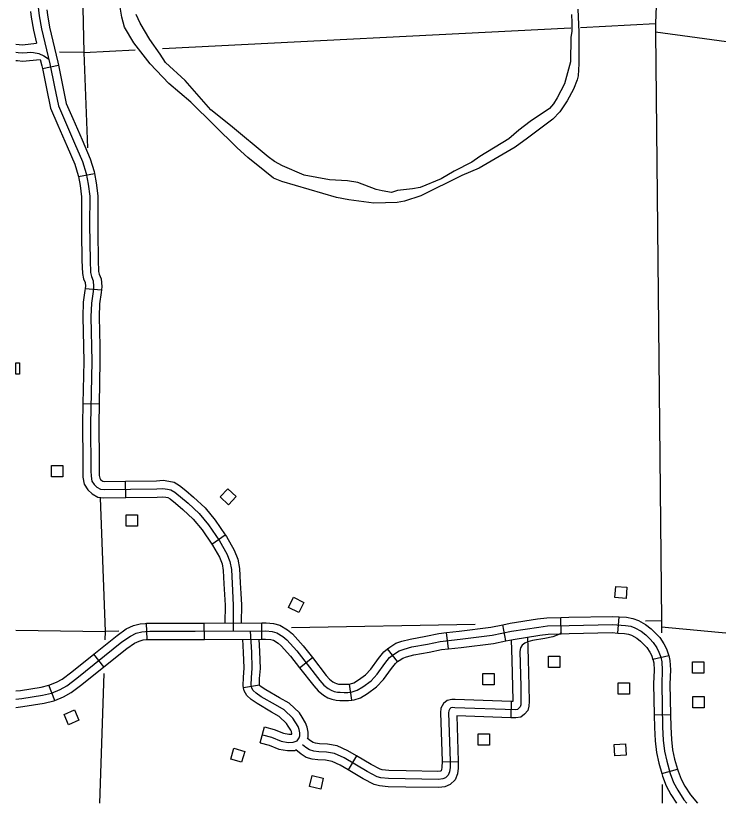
# Model space of a CAD drawing. Extents: x 1370130 to 1380143, y 377636 to 380256.
# Drawn here: x 1376950.4 to 1377131.4, y 378830.6 to 379033.5 of the extents above; entities that cross this region are included whole.
import ezdxf

# ---------------------------------------------------------------- set-up
doc = ezdxf.new("R2010")
doc.units = 0
for name, color, linetype in [('Level 32', 7, 'Continuous'), ('Level 35', 7, 'Continuous'), ('Level 4', 7, 'Continuous'), ('Level 45', 7, 'Continuous'), ('Level 5', 7, 'Continuous'), ('Level 56', 7, 'Continuous')]:
    doc.layers.add(name, color=color, linetype=linetype)

msp = doc.modelspace()

# ---------------------------------------------------------------- linework, layer by layer
at = {"layer": 'Level 32'}
for p, q in [((1377090.97, 378874.29), (1377090.87, 378878.48)), ((1377105.55, 378874.47), (1377105.84, 378878.66)), ((1376984.28, 378872.78), (1376984.11, 378876.97)), ((1376998.99, 378872.82), (1376998.97, 378877.02)), ((1377013.77, 378872.89), (1377013.75, 378877.09)), ((1377076.7, 378872.47), (1377075.86, 378876.59)), ((1377061.87, 378870.43), (1377061.42, 378874.6)), ((1377048.79, 378867.1), (1377046.21, 378870.42)), ((1376973.09, 378865.76), (1376970.46, 378869.04)), ((1377023.51, 378865.54), (1377026.82, 378868.13)), ((1377114.58, 378867.7), (1377118.67, 378868.65)), ((1376960.46, 378857.1), (1376958.91, 378861)), ((1377036.95, 378857.17), (1377036.35, 378861.33)), ((1377114.9, 378853.38), (1377119.1, 378853.47)), ((1377116.87, 378838.25), (1377120.91, 378839.42))]:
    msp.add_line(p, q, dxfattribs=at)
for points in [[(1377075.86, 378876.59), (1377077.78, 378876.97), (1377084.86, 378878.1), (1377087.27, 378878.39), (1377090.87, 378878.48)], [(1377090.87, 378878.48), (1377092.93, 378878.54), (1377104.19, 378878.77), (1377105.84, 378878.66)], [(1377105.84, 378878.66), (1377107.78, 378878.52), (1377109.44, 378878.24), (1377110.82, 378877.7), (1377112.7, 378876.67), (1377114.13, 378875.58), (1377115.28, 378874.47), (1377116.32, 378873.33), (1377117.39, 378871.71), (1377118.07, 378870.42), (1377118.62, 378868.87), (1377118.67, 378868.65)], [(1376950.37, 378857.43), (1376951.91, 378857.62), (1376957.31, 378858.45), (1376959.58, 378859.01), (1376961.8, 378859.89), (1376963.51, 378860.86), (1376966.11, 378862.86), (1376977.73, 378872.17), (1376979.91, 378873.7), (1376981.44, 378874.4), (1376982.83, 378874.77), (1376983.85, 378874.86), (1376984.96, 378874.91), (1376996.59, 378874.91), (1377014.79, 378875), (1377016.46, 378874.86), (1377017.62, 378874.54), (1377019.19, 378873.61), (1377020.26, 378872.73), (1377022.8, 378869.86), (1377028.78, 378862.21), (1377029.8, 378861.05), (1377030.86, 378860.17), (1377031.7, 378859.71), (1377032.44, 378859.43), (1377033.27, 378859.24), (1377034.01, 378859.2), (1377035.03, 378859.15), (1377035.96, 378859.15), (1377037.08, 378859.31), (1377038.36, 378859.73), (1377039.86, 378860.63), (1377041.93, 378862.16), (1377043.51, 378863.83), (1377045.5, 378866.61), (1377046.71, 378868.14), (1377047.96, 378869.11), (1377049.21, 378869.9), (1377050.5, 378870.32), (1377052.45, 378870.87), (1377056.48, 378871.57), (1377059.77, 378872.31), (1377064.91, 378872.87), (1377073.11, 378873.89), (1377078.16, 378874.91), (1377085.15, 378876.02), (1377087.42, 378876.3), (1377092.98, 378876.44), (1377104.14, 378876.67), (1377107.52, 378876.44), (1377108.87, 378876.2), (1377109.93, 378875.79), (1377111.55, 378874.91), (1377112.76, 378873.98), (1377113.78, 378873.01), (1377114.66, 378872.03), (1377115.58, 378870.64), (1377116.14, 378869.58), (1377116.6, 378868.28), (1377116.88, 378867.07), (1377116.97, 378864.94), (1377116.84, 378861.33), (1377117.07, 378850.2), (1377117.25, 378846.87), (1377117.58, 378843.99), (1377118.13, 378841.44), (1377119.06, 378838.25), (1377119.89, 378835.93), (1377120.96, 378833.94), (1377122.58, 378831.53), (1377123.34, 378830.61)], [(1376970.46, 378869.04), (1376976.47, 378873.85), (1376978.86, 378875.53), (1376980.73, 378876.38), (1376982.46, 378876.84), (1376983.71, 378876.96), (1376984.11, 378876.97)], [(1376984.11, 378876.97), (1376984.92, 378877.01), (1376996.58, 378877.01), (1376998.97, 378877.02)], [(1376998.97, 378877.02), (1377013.75, 378877.09)], [(1377013.75, 378877.09), (1377014.87, 378877.1), (1377016.83, 378876.94), (1377018.45, 378876.48), (1377020.4, 378875.33), (1377021.72, 378874.24), (1377024.42, 378871.2), (1377026.82, 378868.13)], [(1377061.42, 378874.6), (1377064.67, 378874.95), (1377072.77, 378875.96), (1377075.86, 378876.59)], [(1377046.21, 378870.42), (1377046.75, 378870.83), (1377048.31, 378871.82), (1377049.89, 378872.33), (1377051.98, 378872.93), (1377056.07, 378873.63), (1377059.42, 378874.39), (1377061.42, 378874.6)], [(1377076.7, 378872.47), (1377078.53, 378872.84), (1377085.44, 378873.94), (1377087.58, 378874.2), (1377090.97, 378874.29)], [(1377090.97, 378874.29), (1377093.03, 378874.34), (1377104.09, 378874.57), (1377105.55, 378874.47)], [(1377105.55, 378874.47), (1377107.27, 378874.35), (1377108.3, 378874.17), (1377109.05, 378873.88), (1377110.41, 378873.14), (1377111.39, 378872.38), (1377112.27, 378871.54), (1377113, 378870.74), (1377113.77, 378869.57), (1377114.21, 378868.73), (1377114.58, 378867.69), (1377114.58, 378867.7)], [(1376973.09, 378865.76), (1376979, 378870.49), (1376980.96, 378871.87), (1376982.15, 378872.41), (1376983.2, 378872.69), (1376983.99, 378872.76), (1376984.28, 378872.78)], [(1376984.28, 378872.78), (1376985, 378872.81), (1376996.59, 378872.81), (1376998.99, 378872.82)], [(1376998.99, 378872.82), (1377013.77, 378872.89)], [(1377013.77, 378872.89), (1377014.71, 378872.9), (1377016.08, 378872.78), (1377016.79, 378872.59), (1377017.98, 378871.88), (1377018.79, 378871.21), (1377021.19, 378868.51), (1377023.51, 378865.54)], [(1377061.87, 378870.43), (1377065.15, 378870.78), (1377073.45, 378871.81), (1377076.7, 378872.47)], [(1377036.35, 378861.33), (1377036.6, 378861.36), (1377037.48, 378861.65), (1377038.7, 378862.38), (1377040.54, 378863.74), (1377041.89, 378865.17), (1377043.82, 378867.87), (1377045.21, 378869.64), (1377046.21, 378870.42)], [(1377048.79, 378867.1), (1377049.16, 378867.39), (1377050.1, 378867.98), (1377051.11, 378868.31), (1377052.92, 378868.82), (1377056.89, 378869.51), (1377060.11, 378870.24), (1377061.87, 378870.43)], [(1376958.91, 378861), (1376960.89, 378861.79), (1376962.35, 378862.62), (1376964.81, 378864.51), (1376970.46, 378869.04)], [(1377026.82, 378868.13), (1377030.4, 378863.55), (1377031.27, 378862.56), (1377032.05, 378861.91), (1377032.58, 378861.62), (1377033.04, 378861.45), (1377033.57, 378861.33), (1377034.13, 378861.29), (1377035.08, 378861.25), (1377035.81, 378861.25), (1377036.35, 378861.33)], [(1377118.67, 378868.65), (1377118.97, 378867.36), (1377119.08, 378864.95), (1377118.94, 378861.31), (1377119.1, 378853.47)], [(1377036.95, 378857.17), (1377037.56, 378857.26), (1377039.23, 378857.81), (1377041.03, 378858.88), (1377043.33, 378860.58), (1377045.13, 378862.49), (1377047.18, 378865.35), (1377048.2, 378866.64), (1377048.79, 378867.1)], [(1377114.58, 378867.7), (1377114.79, 378866.79), (1377114.87, 378864.94), (1377114.73, 378861.35), (1377114.9, 378853.38)], [(1376960.46, 378857.1), (1376962.71, 378857.99), (1376964.68, 378859.11), (1376967.4, 378861.2), (1376973.09, 378865.76)], [(1377023.51, 378865.54), (1377027.16, 378860.87), (1377028.33, 378859.54), (1377029.68, 378858.43), (1377030.81, 378857.79), (1377031.84, 378857.41), (1377032.98, 378857.16), (1377033.9, 378857.1), (1377034.99, 378857.05), (1377036.11, 378857.05), (1377036.95, 378857.17)], [(1376950.37, 378859.55), (1376951.62, 378859.7), (1376956.9, 378860.52), (1376958.94, 378861.02), (1376958.91, 378861)], [(1376950.37, 378855.31), (1376952.2, 378855.54), (1376957.72, 378856.39), (1376960.22, 378857), (1376960.46, 378857.1)], [(1377114.9, 378853.38), (1377114.97, 378850.12), (1377115.16, 378846.69), (1377115.5, 378843.65), (1377116.1, 378840.93), (1377116.87, 378838.25)], [(1377119.1, 378853.47), (1377119.17, 378850.28), (1377119.35, 378847.04), (1377119.65, 378844.34), (1377120.17, 378841.96), (1377120.91, 378839.42)], [(1377116.87, 378838.25), (1377117.06, 378837.6), (1377117.97, 378835.07), (1377119.16, 378832.85), (1377120.66, 378830.61)], [(1377120.91, 378839.42), (1377121.06, 378838.9), (1377121.82, 378836.78), (1377122.76, 378835.02), (1377124.26, 378832.78), (1377126.06, 378830.61)]]:
    msp.add_lwpolyline(points, dxfattribs=at)
at = {"layer": 'Level 35'}
for points in [[(1377014.53, 378993.47), (1377010.21, 378997.03), (1377007.41, 378999.52), (1376995.46, 379011.26), (1376989.83, 379016.02), (1376985, 379021.14), (1376980.79, 379026.55), (1376978.4, 379030.6), (1376977.68, 379033.16), (1376977.32, 379035.77)], [(1377095.24, 379035.24), (1377095.5, 379029.32), (1377095.52, 379021.1), (1377095.28, 379018.07), (1377095.07, 379016.99), (1377094.11, 379014.59), (1377092.46, 379011.58), (1377090.55, 379008.76), (1377088.79, 379006.87), (1377082.29, 379001.94), (1377079.1, 378999.68), (1377069.83, 378994.27), (1377065.32, 378992.32), (1377054.8, 378987.13), (1377050.59, 378985.7), (1377048.69, 378985.43), (1377042.62, 378985.25), (1377036.17, 378986.1), (1377033.07, 378986.65), (1377018.97, 378990.82), (1377016.79, 378991.7), (1377014.53, 378993.47)], [(1377093.55, 379033.86), (1377093.71, 379031.78), (1377093.64, 379029.51), (1377093.45, 379027.9), (1377093.35, 379021.67), (1377091.78, 379016), (1377089.94, 379012.34), (1377088.96, 379010.81), (1377087.92, 379009.58), (1377082.96, 379006.27), (1377080.03, 379004.05), (1377077.43, 379001.84), (1377069.99, 378997.27), (1377067.95, 378995.8), (1377063.38, 378993.49), (1377060, 378991.51), (1377054.59, 378989.29), (1377052.61, 378988.91), (1377048.77, 378988.47), (1377047.2, 378988.01), (1377044.81, 378988.38), (1377043.25, 378988.77), (1377038.53, 378990.55), (1377035.9, 378990.97), (1377031.26, 378991.27), (1377024.69, 378992.45), (1377019.11, 378994.86), (1377017.03, 378995.99), (1377015.41, 378997.14), (1377005.75, 379005.21), (1377000.61, 379009.29), (1376994.05, 379016.81), (1376988.96, 379021.45), (1376987.62, 379023.61), (1376984.96, 379027.37), (1376982.48, 379031.61), (1376981.4, 379033.8)]]:
    msp.add_lwpolyline(points, dxfattribs=at)
at = {"layer": 'Level 4'}
for points in [[(1377117.59, 379092.03), (1377115.27, 379031.49), (1377115.26, 379029.4), (1377116.77, 378877.58), (1377116.79, 378875.95), (1377116.79, 378874.5)], [(1377116.92, 378835.4), (1377116.93, 378830.61)]]:
    msp.add_lwpolyline(points, dxfattribs=at)
at = {"layer": 'Level 45'}
for p, q in [((1376957.24, 379019.94), (1376961.35, 379020.81)), ((1376966.53, 378992.06), (1376970.65, 378992.86)), ((1376968.26, 378963.27), (1376972.44, 378962.89)), ((1376967.67, 378933.59), (1376971.87, 378933.51)), ((1376978.74, 378909.41), (1376978.69, 378913.61)), ((1377000.91, 378897.38), (1377004.38, 378899.75)), ((1377013.21, 378861.07), (1377009.07, 378860.38)), ((1377078.08, 378856.83), (1377077.93, 378852.64)), ((1377013.38, 378846.21), (1377014.46, 378850.27)), ((1377038.2, 378842.8), (1377036.07, 378839.19)), ((1377060.22, 378841.35), (1377064.42, 378841.28))]:
    msp.add_line(p, q, dxfattribs=at)
for points in [[(1376955.5, 379041.77), (1376956.45, 379033.47), (1376957.05, 379030.18), (1376959.14, 379021.11), (1376960.39, 379015.2), (1376961.35, 379010.3), (1376965.52, 379000.69), (1376967.61, 378995.97), (1376968.51, 378992.87), (1376969.04, 378990.12), (1376969.46, 378987.02), (1376969.4, 378979.62), (1376969.52, 378970.48), (1376969.64, 378967.38), (1376969.88, 378966.3), (1376970.3, 378965.23), (1376970.42, 378963.79), (1376970.3, 378962.48), (1376969.88, 378959.5), (1376969.76, 378955.91), (1376969.98, 378944.47), (1376969.67, 378928.28), (1376969.74, 378916.23), (1376969.78, 378914.87), (1376970.01, 378913.62), (1376970.56, 378912.73), (1376971.31, 378912.02), (1376972.19, 378911.54), (1376973.14, 378911.44), (1376986.71, 378911.61), (1376988.3, 378911.71), (1376989.46, 378911.57), (1376990.38, 378911.34), (1376991.4, 378910.76), (1376994.83, 378907.9), (1376997.65, 378905.28), (1377000.07, 378902.32), (1377002.89, 378898.21), (1377004.76, 378894.91), (1377005.57, 378892.9), (1377005.95, 378890.83), (1377006.12, 378887.25), (1377006.44, 378881.68), (1377006.37, 378874.96)], [(1376954.21, 379034.6), (1376954.38, 379033.16), (1376954.99, 379029.76), (1376955.76, 379026.41)], [(1376958.38, 379035.08), (1376958.53, 379033.77), (1376959.11, 379030.61), (1376961.19, 379021.56), (1376961.35, 379020.81)], [(1376950.37, 379026.21), (1376951.23, 379026.15), (1376952.13, 379026.04), (1376955.76, 379026.41)], [(1376950.37, 379024.1), (1376951.03, 379024.06), (1376952.11, 379023.93), (1376953.36, 379024.06), (1376954.23, 379024.1), (1376954.97, 379024.06), (1376956.3, 379023.81), (1376957.63, 379023.18), (1376958.83, 379022.44)], [(1376950.37, 379022), (1376950.84, 379021.96), (1376952.09, 379021.82), (1376956.71, 379022.28)], [(1376956.71, 379022.28), (1376957.09, 379020.65), (1376957.24, 379019.94)], [(1376961.35, 379020.81), (1376962.45, 379015.62), (1376963.36, 379010.93), (1376965.07, 379007.01)], [(1376957.24, 379019.94), (1376958.33, 379014.78), (1376959.33, 379009.68), (1376961.22, 379005.34)], [(1376965.07, 379007.01), (1376967.45, 379001.53), (1376969.59, 378996.69), (1376970.55, 378993.36), (1376970.65, 378992.86)], [(1376961.22, 379005.34), (1376963.6, 378999.85), (1376965.63, 378995.25), (1376966.46, 378992.38), (1376966.53, 378992.06)], [(1376966.53, 378992.06), (1376966.97, 378989.78), (1376967.36, 378986.89), (1376967.3, 378979.61), (1376967.33, 378977.72)], [(1376970.65, 378992.86), (1376971.12, 378990.46), (1376971.56, 378987.15), (1376971.5, 378979.62), (1376971.53, 378977.78)], [(1376967.33, 378977.72), (1376967.42, 378970.43), (1376967.55, 378967.11), (1376967.86, 378965.69), (1376968.23, 378964.75), (1376968.31, 378963.8), (1376968.26, 378963.27)], [(1376971.53, 378977.78), (1376971.62, 378970.54), (1376971.73, 378967.65), (1376971.89, 378966.91), (1376972.36, 378965.7), (1376972.52, 378963.79), (1376972.44, 378962.89)], [(1376968.26, 378963.27), (1376968.21, 378962.72), (1376967.78, 378959.68), (1376967.66, 378955.93), (1376967.81, 378948.29)], [(1376972.44, 378962.89), (1376972.38, 378962.24), (1376971.97, 378959.32), (1376971.86, 378955.9), (1376972.01, 378948.37)], [(1376967.81, 378948.29), (1376967.88, 378944.47), (1376967.67, 378933.59)], [(1376972.01, 378948.37), (1376972.08, 378944.47), (1376971.87, 378933.51)], [(1376967.67, 378933.59), (1376967.57, 378928.29), (1376967.63, 378918.75)], [(1376971.87, 378933.51), (1376971.77, 378928.26), (1376971.83, 378918.78)], [(1376967.63, 378918.75), (1376967.64, 378916.2), (1376967.68, 378914.65), (1376968.02, 378912.85), (1376968.91, 378911.4), (1376970.06, 378910.3), (1376971.56, 378909.5), (1376973.04, 378909.34), (1376978.74, 378909.41)], [(1376971.83, 378918.78), (1376971.84, 378916.27), (1376971.87, 378915.1), (1376972.01, 378914.39), (1376972.2, 378914.06), (1376972.55, 378913.73), (1376972.82, 378913.59), (1376973.24, 378913.54), (1376978.69, 378913.61)], [(1376978.69, 378913.61), (1376986.63, 378913.71), (1376988.36, 378913.82), (1376989.85, 378913.64), (1376991.17, 378913.3), (1376992.6, 378912.49), (1376994.21, 378911.15)], [(1376994.21, 378911.15), (1376996.22, 378909.48), (1376999.19, 378906.72), (1377001.75, 378903.58), (1377004.38, 378899.75)], [(1376978.74, 378909.41), (1376986.79, 378909.51), (1376988.25, 378909.6), (1376989.07, 378909.51), (1376989.58, 378909.37), (1376990.2, 378909.02), (1376991.52, 378907.92)], [(1376991.52, 378907.92), (1376993.44, 378906.32), (1376996.12, 378903.84), (1376998.38, 378901.06), (1377000.91, 378897.38)], [(1377004.38, 378899.75), (1377004.67, 378899.32), (1377006.65, 378895.82), (1377007.6, 378893.49), (1377008.04, 378891.06), (1377008.21, 378887.37), (1377008.37, 378884.67)], [(1377000.91, 378897.38), (1377001.1, 378897.09), (1377002.86, 378893.99), (1377003.54, 378892.31), (1377003.86, 378890.59), (1377004.02, 378887.14), (1377004.18, 378884.43)], [(1377004.18, 378884.43), (1377004.34, 378881.63), (1377004.29, 378877.05)], [(1377008.37, 378884.67), (1377008.54, 378881.73), (1377008.49, 378877.07)], [(1377013.92, 378848.24), (1377016.32, 378847.6), (1377018.79, 378846.61), (1377020.6, 378846.29), (1377021.9, 378846.33), (1377022.89, 378846.68), (1377023.42, 378847.46), (1377023.62, 378848), (1377023.62, 378848.72), (1377023.45, 378849.64), (1377023.18, 378850.38), (1377021.82, 378852.53), (1377019.54, 378854.7), (1377017.34, 378855.93), (1377013.66, 378858.07), (1377012.3, 378858.99), (1377011.56, 378859.67), (1377011.22, 378860.28), (1377011.08, 378861.1), (1377011.13, 378862.9), (1377011.34, 378865.42), (1377011.2, 378869.57), (1377010.86, 378874.98)], [(1377091.04, 378874.69), (1377090.5, 378874.18), (1377089.5, 378873.73), (1377088.75, 378873.48), (1377086.68, 378873.06), (1377083.53, 378872.54), (1377082.34, 378872.22), (1377081.6, 378871.84), (1377080.9, 378871.33), (1377080.45, 378870.68), (1377080.26, 378869.72), (1377080.52, 378860.69), (1377080.57, 378856.91), (1377080.5, 378855.93), (1377080.38, 378855.47), (1377080.06, 378855.09), (1377079.66, 378854.79), (1377079.08, 378854.7), (1377063.5, 378855.23), (1377062.92, 378855.26), (1377062.52, 378855.16), (1377062.24, 378854.93), (1377061.97, 378854.46), (1377061.93, 378853.88), (1377062.32, 378841.48), (1377062.3, 378839.8), (1377062.16, 378838.71), (1377061.81, 378837.81), (1377061.16, 378837.19), (1377060.4, 378836.86), (1377059.28, 378836.73), (1377046.45, 378836.97), (1377044.47, 378837.14), (1377043.52, 378837.38), (1377040.92, 378838.76), (1377034.98, 378842.27), (1377032.54, 378843.41), (1377030.45, 378843.76), (1377028.44, 378843.87), (1377027.19, 378844.03), (1377026.11, 378844.36), (1377025.13, 378845.01), (1377024.25, 378845.67)], [(1377009.07, 378860.38), (1377008.98, 378860.95), (1377009.03, 378863.02), (1377009.23, 378865.47), (1377009.1, 378869.47), (1377008.89, 378872.87)], [(1377013.21, 378861.07), (1377013.19, 378861.24), (1377013.23, 378862.79), (1377013.44, 378865.37), (1377013.3, 378869.67), (1377013.09, 378872.89)], [(1377078.06, 378872.75), (1377078.22, 378867.51)], [(1377082.25, 378873.43), (1377082.42, 378867.64)], [(1377082.42, 378867.64), (1377082.62, 378860.74), (1377082.67, 378856.85), (1377082.58, 378855.6), (1377082.3, 378854.47), (1377081.5, 378853.55), (1377080.52, 378852.8), (1377079.21, 378852.59), (1377077.93, 378852.64)], [(1377078.22, 378867.51), (1377078.42, 378860.65), (1377078.47, 378856.98), (1377078.46, 378856.82), (1377078.08, 378856.83)], [(1377020.61, 378850.51), (1377020.19, 378851.18), (1377018.29, 378853), (1377016.3, 378854.1), (1377012.55, 378856.29), (1377011, 378857.33), (1377009.89, 378858.35), (1377009.2, 378859.58), (1377009.07, 378860.38)], [(1377024.16, 378852.76), (1377023.46, 378853.87), (1377020.8, 378856.41), (1377018.37, 378857.75), (1377014.78, 378859.85), (1377013.6, 378860.64), (1377013.23, 378860.99), (1377013.21, 378861.07)], [(1377063.31, 378857.34), (1377062.72, 378857.37), (1377061.56, 378857.1), (1377060.63, 378856.32), (1377059.9, 378855.1), (1377059.83, 378853.91), (1377060.22, 378841.46), (1377060.22, 378841.35)], [(1377078.08, 378856.83), (1377063.58, 378857.33), (1377063.31, 378857.34)], [(1377025.6, 378847.28), (1377025.72, 378847.62), (1377025.72, 378848.91), (1377025.49, 378850.19), (1377025.08, 378851.32), (1377024.16, 378852.76)], [(1377064.06, 378853.11), (1377064.42, 378841.49), (1377064.42, 378841.28)], [(1377077.93, 378852.64), (1377064.06, 378853.11)], [(1377014.46, 378850.27), (1377016.98, 378849.6), (1377019.37, 378848.64), (1377020.75, 378848.4), (1377021.5, 378848.42), (1377021.52, 378848.43), (1377021.52, 378848.52), (1377021.42, 378849.08), (1377021.29, 378849.45), (1377020.61, 378850.51)], [(1377013.38, 378846.21), (1377015.66, 378845.6), (1377018.21, 378844.58), (1377020.44, 378844.18), (1377022.29, 378844.24), (1377022.54, 378844.33)], [(1377038.2, 378842.8), (1377035.96, 378844.13), (1377033.17, 378845.43), (1377030.68, 378845.85), (1377028.63, 378845.96), (1377027.63, 378846.09), (1377027.01, 378846.28), (1377026.35, 378846.72), (1377025.6, 378847.28)], [(1377036.07, 378839.19), (1377034, 378840.41), (1377031.91, 378841.38), (1377030.21, 378841.67), (1377028.25, 378841.77), (1377026.75, 378841.97), (1377025.2, 378842.43), (1377023.91, 378843.29), (1377022.54, 378844.33)], [(1377050.97, 378838.99), (1377046.56, 378839.07), (1377044.82, 378839.21), (1377044.29, 378839.35), (1377041.95, 378840.6), (1377038.2, 378842.8)], [(1377064.42, 378841.28), (1377064.39, 378839.65), (1377064.21, 378838.19), (1377063.59, 378836.62), (1377062.33, 378835.41), (1377060.95, 378834.82), (1377059.39, 378834.63), (1377050.89, 378834.79)], [(1377060.22, 378841.35), (1377060.2, 378839.94), (1377060.11, 378839.23), (1377060.02, 378839.01), (1377059.98, 378838.97), (1377059.84, 378838.91), (1377059.18, 378838.83), (1377050.97, 378838.99)], [(1377050.89, 378834.79), (1377046.35, 378834.87), (1377044.12, 378835.06), (1377042.76, 378835.41), (1377039.89, 378836.93), (1377036.07, 378839.19)]]:
    msp.add_lwpolyline(points, dxfattribs=at)
at = {"layer": 'Level 5'}
for points in [[(1376965.42, 379135.29), (1376967.94, 379024.07)], [(1376988.18, 379025.09), (1377093.43, 379030.39)], [(1377095.95, 379030.52), (1377115.27, 379031.49)], [(1377115.26, 379029.4), (1377235.85, 379012.98)], [(1376967.94, 379024.07), (1376961.63, 379024.13)], [(1376967.94, 379024.07), (1376981.18, 379024.73)], [(1376967.94, 379024.07), (1376968.84, 378999.5)], [(1376972.14, 378909.33), (1376973.4, 378874.9)], [(1377068.73, 378876.68), (1377021.45, 378875.8)], [(1377116.77, 378877.58), (1377112.62, 378877.5)], [(1376950.37, 378875.22), (1376973.4, 378874.9)], [(1376973.4, 378874.9), (1376973.33, 378872.73)], [(1376976.92, 378874.96), (1376973.4, 378874.9)], [(1377256.44, 378862.91), (1377116.79, 378875.95)], [(1376973.05, 378864.05), (1376971.96, 378830.61)]]:
    msp.add_lwpolyline(points, dxfattribs=at)
at = {"layer": 'Level 56'}
for p, q in [((1376950.37, 378941.16), (1376950.37, 378944.08)), ((1376950.37, 378944.08), (1376951.32, 378944.08)), ((1376951.32, 378944.08), (1376951.32, 378941.16)), ((1376951.32, 378941.16), (1376950.37, 378941.16))]:
    msp.add_line(p, q, dxfattribs=at)
for points in [[(1376959.57, 378914.71), (1376959.57, 378917.62), (1376962.49, 378917.62), (1376962.49, 378914.71)], [(1377007.15, 378909.68), (1377005.17, 378907.54), (1377003.02, 378909.52), (1377004.99, 378911.66)], [(1376978.85, 378901.98), (1376978.85, 378904.9), (1376981.77, 378904.9), (1376981.77, 378901.98)], [(1377107.89, 378886.26), (1377107.65, 378883.36), (1377104.74, 378883.6), (1377104.98, 378886.5)], [(1377024.6, 378882.36), (1377023.29, 378879.76), (1377020.68, 378881.08), (1377021.99, 378883.68)], [(1377087.66, 378865.58), (1377087.66, 378868.49), (1377090.58, 378868.49), (1377090.58, 378865.58)], [(1377124.76, 378864.11), (1377124.76, 378867.02), (1377127.68, 378867.02), (1377127.68, 378864.11)], [(1377070.73, 378861.09), (1377070.73, 378864.01), (1377073.66, 378864.01), (1377073.66, 378861.09)], [(1377105.61, 378858.75), (1377105.61, 378861.66), (1377108.53, 378861.66), (1377108.53, 378858.75)], [(1377124.88, 378855.23), (1377124.88, 378858.15), (1377127.8, 378858.15), (1377127.8, 378855.23)], [(1376965.49, 378854.68), (1376966.66, 378852.01), (1376963.98, 378850.83), (1376962.81, 378853.5)], [(1377069.54, 378845.54), (1377069.54, 378848.46), (1377072.46, 378848.46), (1377072.46, 378845.54)], [(1377104.76, 378842.8), (1377104.58, 378845.71), (1377107.5, 378845.88), (1377107.68, 378842.97)], [(1377009.4, 378843.96), (1377008.57, 378841.16), (1377005.77, 378841.99), (1377006.6, 378844.79)], [(1377026.11, 378834.92), (1377026.76, 378837.76), (1377029.61, 378837.11), (1377028.96, 378834.27)]]:
    msp.add_lwpolyline(points, close=True, dxfattribs=at)

doc.saveas('drawing.dxf')
